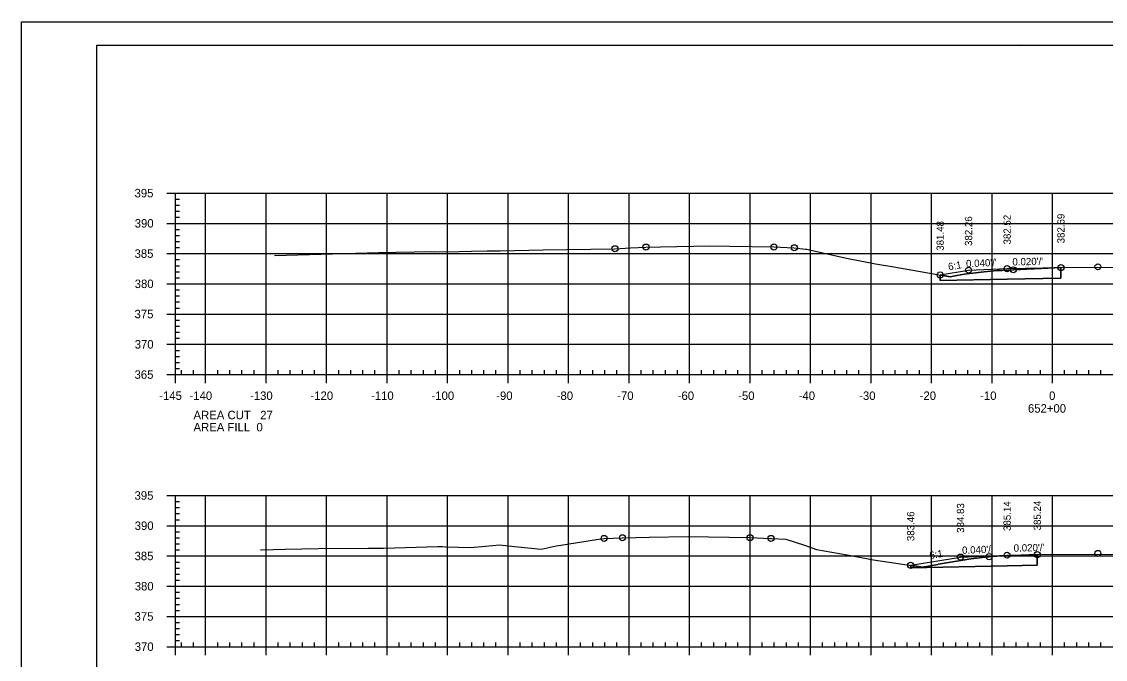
# Model space of a CAD drawing. Extents: x 1359801 to 1362404, y 372415 to 374228.
# Drawn here: x 1361649.5 to 1361828.6, y 372629.2 to 372734.6 of the extents above; entities that cross this region are included whole.
import ezdxf

# ---------------------------------------------------------------- set-up
doc = ezdxf.new("R2010")
doc.units = 0
for name, color, linetype in [('S_DRG_PT_SYM', 7, 'Continuous'), ('S_ELECTRIC_UTILITIES_ANNOT', 7, 'Continuous'), ('S_IRON_PIN', 7, 'Continuous'), ('S_MAILBOX', 7, 'Continuous'), ('S_PRIMARY_CTL', 7, 'Continuous'), ('S_SANITARY_SEWER', 7, 'Continuous'), ('S_SHOULDER', 7, 'Continuous'), ('S_UNDERGROUND_CABLE', 7, 'Continuous'), ('S_UTL_PT_SYM', 7, 'Continuous'), ('S_WATER_UTILITIES', 7, 'Continuous')]:
    doc.layers.add(name, color=color, linetype=linetype)

msp = doc.modelspace()

# ---------------------------------------------------------------- linework, layer by layer
at = {"layer": 'S_DRG_PT_SYM'}
for points in [[(1361691.29, 372695.96), (1361699, 372696.15), (1361708.49, 372696.41), (1361717.31, 372696.6), (1361717.78, 372696.55), (1361721.83, 372696.62), (1361723.87, 372696.65), (1361726.44, 372696.7), (1361728.61, 372696.73), (1361735.68, 372696.86), (1361739.6, 372696.94), (1361747.55, 372697.05), (1361750.15, 372697.19), (1361752.69, 372697.33), (1361755.11, 372697.37), (1361763.27, 372697.52), (1361766.51, 372697.47), (1361773.83, 372697.34), (1361776.04, 372697.26), (1361777.21, 372697.22), (1361779.1, 372696.98), (1361779.27, 372696.96), (1361779.7, 372696.86), (1361785.81, 372695.47), (1361790.61, 372694.58), (1361793.66, 372694.06), (1361797.73, 372693.36), (1361802.99, 372692.43), (1361804.05, 372692.64), (1361805.26, 372692.84), (1361808.6, 372693.23), (1361810.73, 372693.43), (1361811.55, 372693.47), (1361813.42, 372693.57), (1361818.01, 372693.79), (1361821.28, 372693.94), (1361856.02, 372694.14)], [(1361688.99, 372647.28), (1361689.1, 372647.26), (1361693.04, 372647.35), (1361698.53, 372647.49), (1361706.75, 372647.55), (1361709.27, 372647.56), (1361718.27, 372647.8), (1361719.07, 372647.82), (1361719.62, 372647.78), (1361723.68, 372647.63), (1361726.14, 372647.89), (1361728.45, 372648.1), (1361730.98, 372647.81), (1361735.37, 372647.37), (1361737.84, 372647.91), (1361738.6, 372648.04), (1361744.49, 372648.95), (1361745.77, 372649.15), (1361748.73, 372649.27), (1361748.8, 372649.27), (1361753.24, 372649.35), (1361759.64, 372649.47), (1361769.81, 372649.28), (1361769.87, 372649.28), (1361773.27, 372649.15), (1361773.35, 372649.15), (1361773.45, 372649.14), (1361775.79, 372649.03), (1361778.92, 372648.02), (1361780.86, 372647.33), (1361785.92, 372646.43), (1361790.3, 372645.63), (1361795.08, 372644.92), (1361798.39, 372644.4), (1361800.91, 372644.86), (1361801, 372644.87), (1361801.35, 372644.93), (1361806.38, 372645.78), (1361808.76, 372646.06), (1361809.42, 372646.13), (1361810.68, 372646.19), (1361817.38, 372646.48), (1361853.2, 372646.57)]]:
    msp.add_lwpolyline(points, dxfattribs=at)
at = {"layer": 'S_ELECTRIC_UTILITIES_ANNOT'}
for p, q in [((1361821.28, 372692.19), (1361821.28, 372693.94)), ((1361801.32, 372692.72), (1361801.34, 372691.79)), ((1361817.38, 372644.73), (1361817.38, 372646.48)), ((1361796.45, 372644.7), (1361796.46, 372644.31))]:
    msp.add_line(p, q, dxfattribs=at)
for points in [[(1361821.28, 372693.94), (1361818.01, 372693.79), (1361813.42, 372693.57), (1361811.55, 372693.47), (1361810.73, 372693.43), (1361808.6, 372693.23), (1361805.26, 372692.84), (1361804.05, 372692.64), (1361802.99, 372692.43), (1361801.32, 372692.72)], [(1361801.34, 372691.79), (1361812.39, 372692.01), (1361821.28, 372692.19)], [(1361817.38, 372646.48), (1361810.68, 372646.19), (1361809.42, 372646.13), (1361808.76, 372646.06), (1361806.38, 372645.78), (1361801.35, 372644.93), (1361801, 372644.87), (1361800.91, 372644.86), (1361798.39, 372644.4), (1361796.45, 372644.7)], [(1361796.46, 372644.31), (1361812.39, 372644.63), (1361817.38, 372644.73)]]:
    msp.add_lwpolyline(points, dxfattribs=at)
at = {"layer": 'S_MAILBOX'}
for p, q in [((1361674.89, 372706.25), (1361964.89, 372706.25)), ((1361674.89, 372676.25), (1361674.89, 372706.25)), ((1361679.89, 372676.25), (1361679.89, 372706.25)), ((1361689.89, 372676.25), (1361689.89, 372706.25)), ((1361699.89, 372676.25), (1361699.89, 372706.25)), ((1361709.89, 372676.25), (1361709.89, 372706.25)), ((1361719.89, 372676.25), (1361719.89, 372706.25)), ((1361729.89, 372676.25), (1361729.89, 372706.25)), ((1361739.89, 372676.25), (1361739.89, 372706.25)), ((1361749.89, 372676.25), (1361749.89, 372706.25)), ((1361759.89, 372676.25), (1361759.89, 372706.25)), ((1361769.89, 372676.25), (1361769.89, 372706.25)), ((1361779.89, 372676.25), (1361779.89, 372706.25)), ((1361789.89, 372676.25), (1361789.89, 372706.25)), ((1361799.89, 372676.25), (1361799.89, 372706.25)), ((1361809.89, 372676.25), (1361809.89, 372706.25)), ((1361819.89, 372676.25), (1361819.89, 372706.25)), ((1361674.89, 372701.25), (1361964.89, 372701.25)), ((1361674.89, 372696.25), (1361964.89, 372696.25)), ((1361674.89, 372691.25), (1361964.89, 372691.25)), ((1361674.89, 372686.25), (1361964.89, 372686.25)), ((1361674.89, 372681.25), (1361964.89, 372681.25)), ((1361674.89, 372676.25), (1361964.89, 372676.25)), ((1361674.89, 372656.25), (1361964.89, 372656.25)), ((1361674.89, 372631.25), (1361674.89, 372656.25)), ((1361679.89, 372631.25), (1361679.89, 372656.25)), ((1361689.89, 372631.25), (1361689.89, 372656.25)), ((1361699.89, 372631.25), (1361699.89, 372656.25)), ((1361709.89, 372631.25), (1361709.89, 372656.25)), ((1361719.89, 372631.25), (1361719.89, 372656.25)), ((1361729.89, 372631.25), (1361729.89, 372656.25)), ((1361739.89, 372631.25), (1361739.89, 372656.25)), ((1361749.89, 372631.25), (1361749.89, 372656.25)), ((1361759.89, 372631.25), (1361759.89, 372656.25)), ((1361769.89, 372631.25), (1361769.89, 372656.25)), ((1361779.89, 372631.25), (1361779.89, 372656.25)), ((1361789.89, 372631.25), (1361789.89, 372656.25)), ((1361799.89, 372631.25), (1361799.89, 372656.25)), ((1361809.89, 372631.25), (1361809.89, 372656.25)), ((1361819.89, 372631.25), (1361819.89, 372656.25)), ((1361674.89, 372651.25), (1361964.89, 372651.25)), ((1361674.89, 372646.25), (1361964.89, 372646.25)), ((1361674.89, 372641.25), (1361964.89, 372641.25)), ((1361674.89, 372636.25), (1361964.89, 372636.25)), ((1361674.89, 372631.25), (1361964.89, 372631.25))]:
    msp.add_line(p, q, dxfattribs=at)
at = {"layer": 'S_SANITARY_SEWER'}
for points in [[(1361801.32, 372692.72), (1361806.01, 372693.51), (1361812.39, 372693.76), (1361821.28, 372693.94)], [(1361796.45, 372644.7), (1361804.68, 372646.07), (1361812.39, 372646.38), (1361817.38, 372646.48)]]:
    msp.add_lwpolyline(points, dxfattribs=at)
at = {"layer": 'S_SHOULDER'}
msp.add_line((1361649.49, 372734.6), (1361982.82, 372734.6), dxfattribs=at)
for points in [[(1361649.48, 372734.6), (1361982.82, 372734.6), (1361982.82, 372521.26), (1361649.48, 372521.26)], [(1361895.81, 372730.71), (1361895.81, 372720.83), (1361931.54, 372720.83), (1361931.54, 372717.91), (1361954.74, 372717.91), (1361954.74, 372693.57), (1361978.07, 372693.57), (1361978.07, 372525.25), (1361661.89, 372525.25), (1361661.89, 372730.71)]]:
    msp.add_lwpolyline(points, close=True, dxfattribs=at)
for centre in [(1361747.55, 372697.05), (1361752.69, 372697.33), (1361773.83, 372697.34), (1361777.21, 372697.22), (1361806.01, 372693.51), (1361812.39, 372693.76), (1361813.42, 372693.57), (1361821.28, 372693.94), (1361827.39, 372694.06), (1361801.32, 372692.72), (1361745.77, 372649.15), (1361748.8, 372649.27), (1361769.87, 372649.28), (1361773.35, 372649.15), (1361817.38, 372646.48), (1361827.39, 372646.68), (1361796.45, 372644.7), (1361804.68, 372646.07), (1361809.42, 372646.13), (1361812.39, 372646.38)]:
    msp.add_circle(centre, 0.5, dxfattribs=at)
at = {"layer": 'S_UNDERGROUND_CABLE'}
for points in [[(1361821.28, 372693.94), (1361821.28, 372692.19)], [(1361821.28, 372692.19), (1361812.39, 372692.01), (1361801.34, 372691.79), (1361801.32, 372692.72)], [(1361817.38, 372646.48), (1361817.38, 372644.73)], [(1361817.38, 372644.73), (1361812.39, 372644.63), (1361796.46, 372644.31), (1361796.45, 372644.7)]]:
    msp.add_lwpolyline(points, dxfattribs=at)
at = {"layer": 'S_UTL_PT_SYM'}
for p, q in [((1361661.89, 372730.71), (1361978.07, 372730.71)), ((1361661.89, 372525.25), (1361661.89, 372730.71)), ((1361814.41, 372730.45), (1361814.41, 372730.45)), ((1361814.41, 372730.45), (1361814.41, 372730.45))]:
    msp.add_line(p, q, dxfattribs=at)
at = {"layer": 'S_WATER_UTILITIES'}
for p, q in [((1361673.49, 372706.25), (1361674.89, 372706.25)), ((1361674.89, 372676.25), (1361674.89, 372706.25)), ((1361674.89, 372705.25), (1361675.59, 372705.25)), ((1361674.89, 372704.25), (1361675.59, 372704.25)), ((1361674.89, 372703.25), (1361675.59, 372703.25)), ((1361673.49, 372701.25), (1361674.89, 372701.25)), ((1361674.89, 372702.25), (1361675.59, 372702.25)), ((1361674.89, 372700.25), (1361675.59, 372700.25)), ((1361674.89, 372699.25), (1361675.59, 372699.25)), ((1361674.89, 372698.25), (1361675.59, 372698.25)), ((1361674.89, 372697.25), (1361675.59, 372697.25)), ((1361673.49, 372696.25), (1361674.89, 372696.25)), ((1361674.89, 372695.25), (1361675.59, 372695.25)), ((1361674.89, 372694.25), (1361675.59, 372694.25)), ((1361674.89, 372693.25), (1361675.59, 372693.25)), ((1361674.89, 372692.25), (1361675.59, 372692.25)), ((1361673.49, 372691.25), (1361674.89, 372691.25)), ((1361674.89, 372690.25), (1361675.59, 372690.25)), ((1361674.89, 372689.25), (1361675.59, 372689.25)), ((1361674.89, 372688.25), (1361675.59, 372688.25)), ((1361674.89, 372687.25), (1361675.59, 372687.25)), ((1361673.49, 372686.25), (1361674.89, 372686.25)), ((1361674.89, 372685.25), (1361675.59, 372685.25)), ((1361674.89, 372684.25), (1361675.59, 372684.25)), ((1361674.89, 372683.25), (1361675.59, 372683.25)), ((1361673.49, 372681.25), (1361674.89, 372681.25)), ((1361674.89, 372682.25), (1361675.59, 372682.25)), ((1361674.89, 372680.25), (1361675.59, 372680.25)), ((1361674.89, 372679.25), (1361675.59, 372679.25)), ((1361674.89, 372678.25), (1361675.59, 372678.25)), ((1361673.49, 372676.25), (1361674.89, 372676.25)), ((1361674.89, 372677.25), (1361675.59, 372677.25)), ((1361674.89, 372676.25), (1361674.89, 372676.95)), ((1361674.89, 372676.25), (1361964.89, 372676.25)), ((1361674.89, 372674.85), (1361674.89, 372676.25)), ((1361675.89, 372676.25), (1361675.89, 372676.95)), ((1361677.89, 372676.25), (1361677.89, 372676.95)), ((1361679.89, 372674.85), (1361679.89, 372676.25)), ((1361681.89, 372676.25), (1361681.89, 372676.95)), ((1361683.89, 372676.25), (1361683.89, 372676.95)), ((1361685.89, 372676.25), (1361685.89, 372676.95)), ((1361687.89, 372676.25), (1361687.89, 372676.95)), ((1361689.89, 372674.85), (1361689.89, 372676.25)), ((1361691.89, 372676.25), (1361691.89, 372676.95)), ((1361693.89, 372676.25), (1361693.89, 372676.95)), ((1361695.89, 372676.25), (1361695.89, 372676.95)), ((1361697.89, 372676.25), (1361697.89, 372676.95)), ((1361699.89, 372674.85), (1361699.89, 372676.25)), ((1361701.89, 372676.25), (1361701.89, 372676.95)), ((1361703.89, 372676.25), (1361703.89, 372676.95)), ((1361705.89, 372676.25), (1361705.89, 372676.95)), ((1361707.89, 372676.25), (1361707.89, 372676.95)), ((1361709.89, 372674.85), (1361709.89, 372676.25)), ((1361711.89, 372676.25), (1361711.89, 372676.95)), ((1361713.89, 372676.25), (1361713.89, 372676.95)), ((1361715.89, 372676.25), (1361715.89, 372676.95)), ((1361717.89, 372676.25), (1361717.89, 372676.95)), ((1361719.89, 372674.85), (1361719.89, 372676.25)), ((1361721.89, 372676.25), (1361721.89, 372676.95)), ((1361723.89, 372676.25), (1361723.89, 372676.95)), ((1361725.89, 372676.25), (1361725.89, 372676.95)), ((1361727.89, 372676.25), (1361727.89, 372676.95)), ((1361729.89, 372674.85), (1361729.89, 372676.25)), ((1361731.89, 372676.25), (1361731.89, 372676.95)), ((1361733.89, 372676.25), (1361733.89, 372676.95)), ((1361735.89, 372676.25), (1361735.89, 372676.95)), ((1361737.89, 372676.25), (1361737.89, 372676.95)), ((1361739.89, 372674.85), (1361739.89, 372676.25)), ((1361741.89, 372676.25), (1361741.89, 372676.95)), ((1361743.89, 372676.25), (1361743.89, 372676.95)), ((1361745.89, 372676.25), (1361745.89, 372676.95)), ((1361747.89, 372676.25), (1361747.89, 372676.95)), ((1361749.89, 372674.85), (1361749.89, 372676.25)), ((1361751.89, 372676.25), (1361751.89, 372676.95)), ((1361753.89, 372676.25), (1361753.89, 372676.95)), ((1361755.89, 372676.25), (1361755.89, 372676.95)), ((1361757.89, 372676.25), (1361757.89, 372676.95)), ((1361759.89, 372674.85), (1361759.89, 372676.25)), ((1361761.89, 372676.25), (1361761.89, 372676.95)), ((1361763.89, 372676.25), (1361763.89, 372676.95)), ((1361765.89, 372676.25), (1361765.89, 372676.95)), ((1361767.89, 372676.25), (1361767.89, 372676.95)), ((1361769.89, 372674.85), (1361769.89, 372676.25)), ((1361771.89, 372676.25), (1361771.89, 372676.95)), ((1361773.89, 372676.25), (1361773.89, 372676.95)), ((1361775.89, 372676.25), (1361775.89, 372676.95)), ((1361777.89, 372676.25), (1361777.89, 372676.95)), ((1361779.89, 372674.85), (1361779.89, 372676.25)), ((1361781.89, 372676.25), (1361781.89, 372676.95)), ((1361783.89, 372676.25), (1361783.89, 372676.95)), ((1361785.89, 372676.25), (1361785.89, 372676.95)), ((1361787.89, 372676.25), (1361787.89, 372676.95)), ((1361789.89, 372674.85), (1361789.89, 372676.25)), ((1361791.89, 372676.25), (1361791.89, 372676.95)), ((1361793.89, 372676.25), (1361793.89, 372676.95)), ((1361795.89, 372676.25), (1361795.89, 372676.95)), ((1361797.89, 372676.25), (1361797.89, 372676.95)), ((1361799.89, 372674.85), (1361799.89, 372676.25)), ((1361801.89, 372676.25), (1361801.89, 372676.95)), ((1361803.89, 372676.25), (1361803.89, 372676.95)), ((1361805.89, 372676.25), (1361805.89, 372676.95)), ((1361807.89, 372676.25), (1361807.89, 372676.95)), ((1361809.89, 372674.85), (1361809.89, 372676.25)), ((1361811.89, 372676.25), (1361811.89, 372676.95)), ((1361813.89, 372676.25), (1361813.89, 372676.95)), ((1361815.89, 372676.25), (1361815.89, 372676.95)), ((1361817.89, 372676.25), (1361817.89, 372676.95)), ((1361819.89, 372674.85), (1361819.89, 372676.25)), ((1361821.89, 372676.25), (1361821.89, 372676.95)), ((1361823.89, 372676.25), (1361823.89, 372676.95)), ((1361825.89, 372676.25), (1361825.89, 372676.95)), ((1361827.89, 372676.25), (1361827.89, 372676.95)), ((1361673.49, 372656.25), (1361674.89, 372656.25)), ((1361674.89, 372631.25), (1361674.89, 372656.25)), ((1361674.89, 372655.25), (1361675.59, 372655.25)), ((1361674.89, 372654.25), (1361675.59, 372654.25)), ((1361674.89, 372653.25), (1361675.59, 372653.25)), ((1361673.49, 372651.25), (1361674.89, 372651.25)), ((1361674.89, 372652.25), (1361675.59, 372652.25)), ((1361674.89, 372650.25), (1361675.59, 372650.25)), ((1361674.89, 372649.25), (1361675.59, 372649.25)), ((1361674.89, 372648.25), (1361675.59, 372648.25)), ((1361674.89, 372647.25), (1361675.59, 372647.25)), ((1361673.49, 372646.25), (1361674.89, 372646.25)), ((1361674.89, 372645.25), (1361675.59, 372645.25)), ((1361674.89, 372644.25), (1361675.59, 372644.25)), ((1361674.89, 372643.25), (1361675.59, 372643.25)), ((1361674.89, 372642.25), (1361675.59, 372642.25)), ((1361673.49, 372641.25), (1361674.89, 372641.25)), ((1361674.89, 372640.25), (1361675.59, 372640.25)), ((1361674.89, 372639.25), (1361675.59, 372639.25)), ((1361674.89, 372638.25), (1361675.59, 372638.25)), ((1361673.49, 372636.25), (1361674.89, 372636.25)), ((1361674.89, 372637.25), (1361675.59, 372637.25)), ((1361674.89, 372635.25), (1361675.59, 372635.25)), ((1361674.89, 372634.25), (1361675.59, 372634.25)), ((1361674.89, 372633.25), (1361675.59, 372633.25)), ((1361673.49, 372631.25), (1361674.89, 372631.25)), ((1361674.89, 372632.25), (1361675.59, 372632.25)), ((1361674.89, 372631.25), (1361674.89, 372631.95)), ((1361674.89, 372631.25), (1361964.89, 372631.25)), ((1361674.89, 372629.85), (1361674.89, 372631.25)), ((1361675.89, 372631.25), (1361675.89, 372631.95)), ((1361677.89, 372631.25), (1361677.89, 372631.95)), ((1361679.89, 372629.85), (1361679.89, 372631.25)), ((1361681.89, 372631.25), (1361681.89, 372631.95)), ((1361683.89, 372631.25), (1361683.89, 372631.95)), ((1361685.89, 372631.25), (1361685.89, 372631.95)), ((1361687.89, 372631.25), (1361687.89, 372631.95)), ((1361689.89, 372629.85), (1361689.89, 372631.25)), ((1361691.89, 372631.25), (1361691.89, 372631.95)), ((1361693.89, 372631.25), (1361693.89, 372631.95)), ((1361695.89, 372631.25), (1361695.89, 372631.95)), ((1361697.89, 372631.25), (1361697.89, 372631.95)), ((1361699.89, 372629.85), (1361699.89, 372631.25)), ((1361701.89, 372631.25), (1361701.89, 372631.95)), ((1361703.89, 372631.25), (1361703.89, 372631.95)), ((1361705.89, 372631.25), (1361705.89, 372631.95)), ((1361707.89, 372631.25), (1361707.89, 372631.95)), ((1361709.89, 372629.85), (1361709.89, 372631.25)), ((1361711.89, 372631.25), (1361711.89, 372631.95)), ((1361713.89, 372631.25), (1361713.89, 372631.95)), ((1361715.89, 372631.25), (1361715.89, 372631.95)), ((1361717.89, 372631.25), (1361717.89, 372631.95)), ((1361719.89, 372629.85), (1361719.89, 372631.25)), ((1361721.89, 372631.25), (1361721.89, 372631.95)), ((1361723.89, 372631.25), (1361723.89, 372631.95)), ((1361725.89, 372631.25), (1361725.89, 372631.95)), ((1361727.89, 372631.25), (1361727.89, 372631.95)), ((1361729.89, 372629.85), (1361729.89, 372631.25)), ((1361731.89, 372631.25), (1361731.89, 372631.95)), ((1361733.89, 372631.25), (1361733.89, 372631.95)), ((1361735.89, 372631.25), (1361735.89, 372631.95)), ((1361737.89, 372631.25), (1361737.89, 372631.95)), ((1361739.89, 372629.85), (1361739.89, 372631.25)), ((1361741.89, 372631.25), (1361741.89, 372631.95)), ((1361743.89, 372631.25), (1361743.89, 372631.95)), ((1361745.89, 372631.25), (1361745.89, 372631.95)), ((1361747.89, 372631.25), (1361747.89, 372631.95)), ((1361749.89, 372629.85), (1361749.89, 372631.25)), ((1361751.89, 372631.25), (1361751.89, 372631.95)), ((1361753.89, 372631.25), (1361753.89, 372631.95)), ((1361755.89, 372631.25), (1361755.89, 372631.95)), ((1361757.89, 372631.25), (1361757.89, 372631.95)), ((1361759.89, 372629.85), (1361759.89, 372631.25)), ((1361761.89, 372631.25), (1361761.89, 372631.95)), ((1361763.89, 372631.25), (1361763.89, 372631.95)), ((1361765.89, 372631.25), (1361765.89, 372631.95)), ((1361767.89, 372631.25), (1361767.89, 372631.95)), ((1361769.89, 372629.85), (1361769.89, 372631.25)), ((1361771.89, 372631.25), (1361771.89, 372631.95)), ((1361773.89, 372631.25), (1361773.89, 372631.95)), ((1361775.89, 372631.25), (1361775.89, 372631.95)), ((1361777.89, 372631.25), (1361777.89, 372631.95)), ((1361779.89, 372629.85), (1361779.89, 372631.25)), ((1361781.89, 372631.25), (1361781.89, 372631.95)), ((1361783.89, 372631.25), (1361783.89, 372631.95)), ((1361785.89, 372631.25), (1361785.89, 372631.95)), ((1361787.89, 372631.25), (1361787.89, 372631.95)), ((1361789.89, 372629.85), (1361789.89, 372631.25)), ((1361791.89, 372631.25), (1361791.89, 372631.95)), ((1361793.89, 372631.25), (1361793.89, 372631.95)), ((1361795.89, 372631.25), (1361795.89, 372631.95)), ((1361797.89, 372631.25), (1361797.89, 372631.95)), ((1361799.89, 372629.85), (1361799.89, 372631.25)), ((1361801.89, 372631.25), (1361801.89, 372631.95)), ((1361803.89, 372631.25), (1361803.89, 372631.95)), ((1361805.89, 372631.25), (1361805.89, 372631.95)), ((1361807.89, 372631.25), (1361807.89, 372631.95)), ((1361809.89, 372629.85), (1361809.89, 372631.25)), ((1361811.89, 372631.25), (1361811.89, 372631.95)), ((1361813.89, 372631.25), (1361813.89, 372631.95)), ((1361815.89, 372631.25), (1361815.89, 372631.95)), ((1361817.89, 372631.25), (1361817.89, 372631.95)), ((1361819.89, 372629.85), (1361819.89, 372631.25)), ((1361821.89, 372631.25), (1361821.89, 372631.95)), ((1361823.89, 372631.25), (1361823.89, 372631.95)), ((1361825.89, 372631.25), (1361825.89, 372631.95)), ((1361827.89, 372631.25), (1361827.89, 372631.95))]:
    msp.add_line(p, q, dxfattribs=at)

# ---------------------------------------------------------------- texts
at = {"layer": 'S_IRON_PIN'}
for s, rotation, p in [('382.52', 90, (1361812.99, 372697.76)), ('382.69', 90, (1361821.88, 372697.94)), ('381.48', 90, (1361801.92, 372696.72)), ('382.26', 90, (1361806.61, 372697.51)), ("0.040'/'", 2.2906, (1361805.62, 372693.99)), ("0.020'/'", 1.1458, (1361813.27, 372694.28)), ('6:1', 9.4623, (1361802.74, 372693.47)), ('384.83', 90, (1361805.28, 372650.07)), ('385.14', 90, (1361812.99, 372650.38)), ('385.24', 90, (1361817.98, 372650.48)), ('383.46', 90, (1361797.05, 372648.7)), ('6:1', 9.4623, (1361799.64, 372645.74)), ("0.040'/'", 2.2906, (1361804.96, 372646.59)), ("0.020'/'", 1.1458, (1361813.48, 372646.96))]:
    msp.add_text(s, height=1.2, rotation=rotation, dxfattribs=at).set_placement(p)
at = {"layer": 'S_PRIMARY_CTL'}
for s, p in [('395', (1361668.14, 372705.55)), ('390', (1361668.17, 372700.55)), ('385', (1361668.14, 372695.55)), ('380', (1361668.17, 372690.55)), ('375', (1361668.14, 372685.55)), ('370', (1361668.17, 372680.55)), ('365', (1361668.14, 372675.55)), ('-145', (1361672.22, 372672.05)), ('-140', (1361677.23, 372672.05)), ('-130', (1361687.23, 372672.05)), ('-120', (1361697.23, 372672.05)), ('-110', (1361707.23, 372672.05)), ('-100', (1361717.23, 372672.05)), ('-90', (1361727.93, 372672.05)), ('-80', (1361737.93, 372672.05)), ('-70', (1361747.93, 372672.05)), ('-60', (1361757.93, 372672.05)), ('-50', (1361767.93, 372672.05)), ('-40', (1361777.93, 372672.05)), ('-30', (1361787.93, 372672.05)), ('-20', (1361797.93, 372672.05)), ('-10', (1361807.93, 372672.05)), ('0', (1361819.33, 372672.05)), ('AREA CUT   27', (1361677.89, 372668.85)), ('652+00', (1361815.83, 372669.95)), ('AREA FILL  0', (1361677.89, 372666.85)), ('395', (1361668.14, 372655.55)), ('390', (1361668.17, 372650.55)), ('385', (1361668.14, 372645.55)), ('380', (1361668.17, 372640.55)), ('375', (1361668.14, 372635.55)), ('370', (1361668.17, 372630.55))]:
    msp.add_text(s, height=1.4, dxfattribs=at).set_placement(p)
at = {"layer": 'S_SHOULDER'}
for p in [(1361821.24, 372693.89), (1361817.33, 372646.43)]:
    msp.add_text('+', height=0.1, dxfattribs=at).set_placement(p)

doc.saveas('drawing.dxf')
